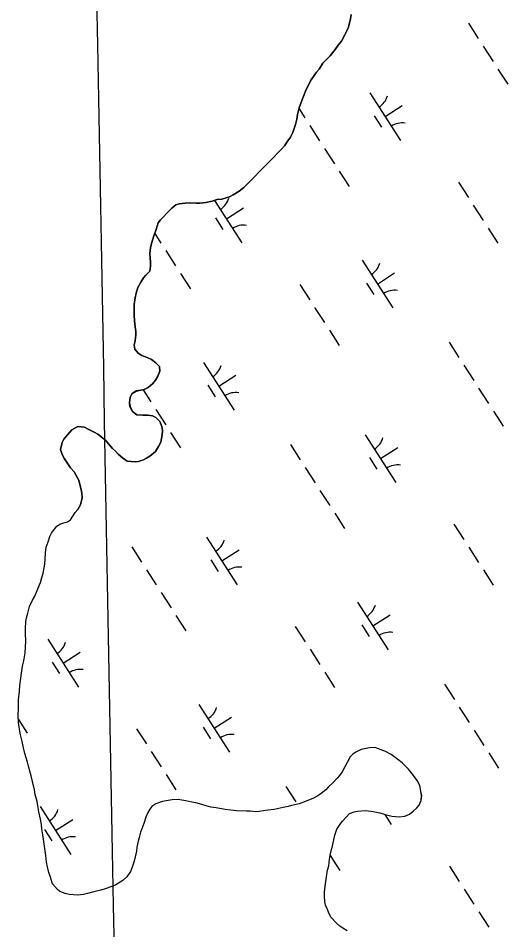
# Model space of a CAD drawing. Extents: x 3937982 to 3958556, y 219448 to 241894.
# Drawn here: x 3951285 to 3951717, y 232047 to 232850 of the extents above; entities that cross this region are included whole.
import ezdxf

# ---------------------------------------------------------------- set-up
doc = ezdxf.new("R2010")
doc.units = 0
for name, color, linetype in [('V-GRID-MAJR', 7, 'Continuous'), ('V-TOPO-SHOR', 7, 'Continuous'), ('V-WETL-SWMP', 7, 'Continuous')]:
    doc.layers.add(name, color=color, linetype=linetype)

msp = doc.modelspace()

# ---------------------------------------------------------------- linework, layer by layer
at = {"layer": 'V-GRID-MAJR'}
msp.add_spline([(3951546.997, 222374.883), (3951510.765, 224351.731), (3951399.696, 230411.652), (3951288.627, 236471.56), (3951286.871, 236567.353)], degree=3, dxfattribs=at)
at = {"layer": 'V-TOPO-SHOR'}
for points in [[(3951578.757, 232852.841), (3951578.304, 232849.159), (3951576.418, 232841.782), (3951574.978, 232838.577), (3951573.297, 232835.128), (3951570.165, 232829.453), (3951567.257, 232825.99), (3951564.601, 232822.039), (3951560.241, 232816.6), (3951557.085, 232813.378), (3951553.929, 232810.159), (3951550.548, 232804.973), (3951548.123, 232802.249), (3951546.192, 232799.288), (3951543.533, 232795.335), (3951540.646, 232789.91), (3951538.483, 232785.474), (3951536.572, 232780.303), (3951534.897, 232776.363), (3951532.992, 232770.702), (3951531.579, 232764.802), (3951530.885, 232760.87), (3951529.705, 232756.198), (3951527.325, 232749.061), (3951525.159, 232745.114), (3951522.986, 232741.659), (3951520.088, 232737.215), (3951517.417, 232734.489), (3951514.505, 232731.518), (3951509.893, 232726.809), (3951506.493, 232723.342)], [(3951506.493, 232723.342), (3951501.396, 232718.138), (3951497.754, 232714.423), (3951493.871, 232710.46), (3951488.045, 232704.515), (3951484.162, 232700.55), (3951480.025, 232697.32), (3951474.659, 232694.322), (3951471.489, 232692.573), (3951464.642, 232690.541), (3951460.722, 232690.011), (3951456.321, 232688.739), (3951450.693, 232687.457), (3951445.303, 232686.91), (3951442.114, 232686.879), (3951436.718, 232687.07), (3951432.55, 232686.781), (3951427.16, 232686.236), (3951424.225, 232685.47), (3951420.821, 232682.493), (3951416.934, 232678.773), (3951413.053, 232674.565), (3951410.868, 232672.335), (3951408.689, 232669.615), (3951407.032, 232663.712), (3951404.644, 232657.31), (3951402.977, 232652.389), (3951401.795, 232647.961), (3951401.359, 232642.563), (3951401.648, 232638.395), (3951401.926, 232635.208), (3951401.965, 232631.284), (3951401.273, 232627.109), (3951397.875, 232623.396), (3951395.692, 232621.165), (3951393.521, 232617.465), (3951390.873, 232612.533), (3951389.206, 232607.61), (3951388.266, 232603.675), (3951387.59, 232597.783), (3951387.388, 232593.611), (3951387.443, 232588.215), (3951387.738, 232583.314), (3951388.528, 232577.926), (3951389.059, 232574.008), (3951389.091, 232570.819), (3951388.405, 232565.906), (3951387.465, 232561.728), (3951387.992, 232558.3), (3951390.969, 232554.896), (3951394.181, 232552.721), (3951399.102, 232551.054), (3951402.801, 232549.131), (3951406.51, 232546.225), (3951409.729, 232543.069), (3951410.018, 232538.901), (3951408.343, 232534.715), (3951406.174, 232531.014), (3951403.997, 232528.049), (3951399.862, 232524.573), (3951396.446, 232522.822), (3951393.263, 232522.298), (3951389.347, 232521.524), (3951385.69, 232519.279), (3951384.006, 232516.072), (3951383.32, 232511.161), (3951383.847, 232507.733), (3951386.095, 232503.585), (3951389.804, 232500.679), (3951395.205, 232500.245), (3951399.618, 232500.29), (3951403.794, 232499.596), (3951406.508, 232498.152), (3951410.221, 232494.757), (3951411.984, 232490.36), (3951412.51, 232486.685), (3951412.304, 232483.005), (3951410.897, 232476.613), (3951408.973, 232472.671), (3951406.321, 232468.229), (3951401.459, 232464.01), (3951398.533, 232462.263), (3951395.602, 232461.006), (3951391.449, 232459.492), (3951388.262, 232459.216), (3951381.391, 232459.635), (3951377.191, 232462.781), (3951373.48, 232465.933), (3951370.999, 232468.606), (3951368.278, 232471.03), (3951364.802, 232474.918), (3951362.566, 232477.838), (3951359.598, 232480.261), (3951355.398, 232483.407), (3951352.189, 232485.338), (3951347.011, 232487.982), (3951343.806, 232489.665), (3951337.914, 232490.341), (3951332.546, 232487.345), (3951328.667, 232482.89), (3951325.517, 232479.179)], [(3951325.517, 232479.179), (3951324.076, 232476.22), (3951322.667, 232470.074), (3951324.182, 232465.677), (3951326.185, 232461.771), (3951329.173, 232457.389), (3951331.416, 232453.977), (3951334.639, 232450.329), (3951336.388, 232447.159), (3951338.885, 232443.016), (3951339.657, 232439.344), (3951340.929, 232434.943), (3951341.455, 232431.514), (3951341.742, 232427.349), (3951340.331, 232421.446), (3951337.92, 232417.252), (3951335.485, 232414.457)], [(3951294.66, 232190.145), (3951293.474, 232194.804), (3951291.304, 232202.376), (3951289.921, 232207.422), (3951288.731, 232213.052), (3951287.347, 232218.879), (3951286.749, 232221.983), (3951286.151, 232225.674), (3951285.549, 232229.754), (3951285.325, 232236.555), (3951285.497, 232241.802), (3951285.657, 232249.771), (3951286.403, 232257.354), (3951286.769, 232262.214), (3951287.519, 232268.825), (3951288.277, 232273.104), (3951289.223, 232279.327), (3951290.173, 232283.995), (3951291.31, 232290.997), (3951292.043, 232301.106), (3951291.623, 232308.294), (3951291.605, 232312.571), (3951292.164, 232318.403), (3951292.731, 232321.709), (3951293.685, 232325.989), (3951295.41, 232331.828), (3951297.91, 232337.474), (3951299.84, 232340.98), (3951302.725, 232347.405), (3951304.841, 232353.051), (3951305.797, 232356.164), (3951307.331, 232361.03), (3951308.284, 232365.892), (3951308.853, 232369.005), (3951309.222, 232373.476), (3951309.392, 232379.112), (3951309.955, 232383.974), (3951311.681, 232388.646), (3951313.217, 232393.317), (3951314.757, 232396.432), (3951317.27, 232399.942), (3951319.396, 232402.478), (3951322.11, 232404.239), (3951325.409, 232405.419), (3951328.708, 232406.406), (3951331.422, 232407.971), (3951335.485, 232414.457)], [(3951633.629, 232183.059), (3951629.33, 232188.482), (3951626.207, 232191.579), (3951623.669, 232194.094), (3951619.965, 232197.188), (3951614.115, 232201.438), (3951608.467, 232204.33), (3951604.377, 232206.06), (3951599.9, 232207.596), (3951595.044, 232207.379), (3951587.664, 232205.989), (3951583.01, 232203.635), (3951580.104, 232201.68), (3951577.976, 232199.339), (3951575.275, 232194.469), (3951573.153, 232190.766), (3951570.841, 232186.287), (3951568.525, 232182.973), (3951566.395, 232180.63), (3951563.303, 232177.12), (3951558.461, 232172.629), (3951556.333, 232170.482), (3951552.46, 232167.161), (3951549.362, 232165.01), (3951545.677, 232163.05), (3951539.081, 232160.302), (3951532.871, 232158.137), (3951526.076, 232156.554), (3951523.166, 232155.763), (3951518.894, 232154.772), (3951510.931, 232153.183), (3951505.299, 232152.382), (3951497.724, 232151.377), (3951494.42, 232151.17), (3951489.755, 232151.536), (3951486.451, 232151.717), (3951478.091, 232152.071), (3951472.844, 232152.435), (3951467.788, 232152.997), (3951459.813, 232154.516), (3951454.951, 232155.274), (3951450.865, 232156.423), (3951447.169, 232157.377), (3951441.916, 232158.909), (3951438.219, 232159.671), (3951432.968, 232160.816), (3951429.66, 232161.383), (3951426.355, 232161.758), (3951421.108, 232161.541), (3951417.612, 232161.137), (3951412.564, 232160.142), (3951406.547, 232158.174), (3951403.059, 232155.827), (3951401.32, 232153.294), (3951399.198, 232149.785), (3951397.853, 232146.476), (3951395.934, 232140.831), (3951394.203, 232136.16), (3951393.245, 232133.24), (3951391.905, 232128.376), (3951390.947, 232125.263), (3951389.999, 232119.817), (3951389.429, 232116.509), (3951388.287, 232111.453), (3951387.527, 232107.562), (3951385.798, 232102.307), (3951384.26, 232098.608), (3951380.977, 232093.93), (3951377.494, 232090.61), (3951371.29, 232086.891), (3951367.798, 232085.32), (3951361.978, 232083.352), (3951358.095, 232081.976), (3951352.078, 232080.59), (3951346.448, 232079.203), (3951342.952, 232078.412), (3951337.707, 232077.806), (3951330.125, 232078.357), (3951326.82, 232079.119), (3951322.146, 232080.85), (3951319.806, 232082.783), (3951315.511, 232087.622), (3951313.342, 232094.416), (3951312.357, 232097.52), (3951311.169, 232102.761), (3951310.375, 232106.646), (3951309.572, 232112.667), (3951308.37, 232120.825), (3951307.567, 232126.846), (3951306.967, 232130.731), (3951306.166, 232136.168), (3951305.955, 232139.859), (3951304.964, 232144.714), (3951303.575, 232151.121), (3951302.58, 232156.363), (3951301.982, 232160.054), (3951300.401, 232166.266), (3951299.604, 232170.54), (3951298.019, 232177.722), (3951296.829, 232182.77), (3951294.66, 232190.145)], [(3951575.14, 232046.181), (3951571.435, 232048.694), (3951568.707, 232050.431), (3951565.781, 232053.138), (3951561.097, 232057.978), (3951559.137, 232061.854), (3951557.763, 232064.959), (3951556.19, 232068.838), (3951555.594, 232071.947), (3951555.184, 232076.803), (3951555.362, 232080.303), (3951555.924, 232085.746), (3951556.489, 232089.636), (3951557.054, 232093.719), (3951558, 232099.747), (3951558.955, 232103.638), (3951559.706, 232109.472), (3951560.276, 232112.972), (3951561.42, 232117.836), (3951562.379, 232120.757), (3951563.522, 232126.397), (3951564.281, 232130.481), (3951566.2, 232135.931), (3951569.096, 232140.219), (3951571.222, 232142.949), (3951574.319, 232146.267), (3951577.413, 232149.585), (3951581.294, 232151.155), (3951584.401, 232151.751), (3951591.008, 232152.169), (3951596.257, 232151.608), (3951599.562, 232151.041), (3951604.037, 232150.086), (3951608.707, 232148.747), (3951614.544, 232147.217), (3951620.96, 232146.662), (3951626.205, 232147.268), (3951630.084, 232149.034), (3951633.375, 232151.77), (3951636.666, 232154.698), (3951638.599, 232157.039), (3951640.332, 232160.933), (3951640.895, 232165.405), (3951640.295, 232169.29), (3951639.304, 232174.339), (3951636.953, 232178.605), (3951633.629, 232183.059)]]:
    msp.add_lwpolyline(points, dxfattribs=at)
at = {"layer": 'V-WETL-SWMP'}
for p, q in [((3951682.156, 232845.31), (3951690.816, 232831.856)), ((3951695.146, 232825.13), (3951703.806, 232811.676)), ((3951708.136, 232804.949), (3951716.796, 232791.495)), ((3951595.164, 232784.056), (3951622.226, 232742.013)), ((3951608.695, 232763.035), (3951623.831, 232772.777)), ((3951532.821, 232769.989), (3951537.959, 232762.008)), ((3951598.96, 232763.904), (3951605.455, 232753.814)), ((3951542.289, 232755.281), (3951550.949, 232741.827)), ((3951555.279, 232735.1), (3951563.939, 232721.646)), ((3951568.269, 232714.919), (3951576.929, 232701.465)), ((3951673.427, 232705.361), (3951682.087, 232691.907)), ((3951458.327, 232689.319), (3951482.359, 232651.984)), ((3951686.417, 232685.18), (3951695.077, 232671.726)), ((3951468.828, 232673.005), (3951483.964, 232682.748)), ((3951459.093, 232673.875), (3951465.588, 232663.784)), ((3951405.704, 232660.152), (3951411.082, 232651.797)), ((3951699.407, 232664.999), (3951708.067, 232651.545)), ((3951415.412, 232645.071), (3951424.072, 232631.617)), ((3951588.426, 232636.728), (3951615.488, 232594.685)), ((3951428.402, 232624.89), (3951437.062, 232611.436)), ((3951601.957, 232615.707), (3951617.093, 232625.449)), ((3951533.56, 232615.331), (3951542.22, 232601.877)), ((3951592.222, 232616.576), (3951598.717, 232606.486)), ((3951546.55, 232595.151), (3951555.21, 232581.697)), ((3951559.54, 232574.97), (3951568.2, 232561.516)), ((3951665.127, 232564.443), (3951673.787, 232550.989)), ((3951448.559, 232546.699), (3951475.621, 232504.656)), ((3951678.117, 232544.262), (3951686.777, 232530.809)), ((3951462.09, 232525.677), (3951477.226, 232535.42)), ((3951395.4, 232522.65), (3951402.353, 232511.848)), ((3951452.355, 232526.546), (3951458.85, 232516.456)), ((3951691.107, 232524.082), (3951699.767, 232510.628)), ((3951406.683, 232505.121), (3951415.343, 232491.667)), ((3951704.097, 232503.901), (3951712.757, 232490.447)), ((3951419.673, 232484.94), (3951428.333, 232471.486)), ((3951591.125, 232483.009), (3951618.187, 232440.965)), ((3951525.26, 232474.414), (3951533.92, 232460.96)), ((3951604.656, 232461.987), (3951619.791, 232471.729)), ((3951594.921, 232462.856), (3951601.416, 232452.766)), ((3951538.25, 232454.233), (3951546.91, 232440.779)), ((3951551.24, 232434.052), (3951559.899, 232420.598)), ((3951335.702, 232414.706), (3951335.754, 232414.626)), ((3951564.229, 232413.872), (3951572.889, 232400.418)), ((3951669.388, 232404.313), (3951678.048, 232390.859)), ((3951451.257, 232392.979), (3951478.32, 232350.936)), ((3951385.392, 232384.384), (3951394.052, 232370.93)), ((3951464.789, 232371.958), (3951479.924, 232381.7)), ((3951682.378, 232384.132), (3951691.038, 232370.678)), ((3951455.053, 232372.827), (3951461.548, 232362.736)), ((3951398.382, 232364.203), (3951407.042, 232350.75)), ((3951695.368, 232363.952), (3951704.028, 232350.498)), ((3951411.372, 232344.023), (3951420.032, 232330.569)), ((3951584.387, 232335.681), (3951611.449, 232293.637)), ((3951424.362, 232323.842), (3951433.022, 232310.388)), ((3951597.918, 232314.659), (3951613.053, 232324.401)), ((3951529.521, 232314.283), (3951538.181, 232300.83)), ((3951588.183, 232315.528), (3951594.678, 232305.438)), ((3951311.39, 232302.95), (3951338.453, 232260.906)), ((3951324.921, 232281.928), (3951340.057, 232291.67)), ((3951542.511, 232294.103), (3951551.17, 232280.649)), ((3951315.186, 232282.797), (3951321.681, 232272.707)), ((3951555.5, 232273.922), (3951564.16, 232260.468)), ((3951661.088, 232263.395), (3951669.748, 232249.942)), ((3951444.519, 232245.651), (3951471.582, 232203.608)), ((3951674.077, 232243.215), (3951682.737, 232229.761)), ((3951458.051, 232224.629), (3951473.186, 232234.372)), ((3951285.465, 232232.305), (3951293.155, 232220.359)), ((3951448.315, 232225.499), (3951454.81, 232215.408)), ((3951389.653, 232224.254), (3951398.313, 232210.8)), ((3951687.067, 232223.034), (3951695.727, 232209.58)), ((3951402.643, 232204.073), (3951411.303, 232190.619)), ((3951700.057, 232202.853), (3951708.717, 232189.399)), ((3951415.633, 232183.893), (3951424.293, 232170.439)), ((3951521.22, 232173.366), (3951529.88, 232159.912)), ((3951304.652, 232155.622), (3951331.714, 232113.578)), ((3951608.409, 232148.832), (3951614.148, 232139.918)), ((3951318.183, 232134.6), (3951333.319, 232144.342)), ((3951308.448, 232135.469), (3951314.943, 232125.379)), ((3951560.239, 232112.748), (3951568.85, 232099.37)), ((3951665.349, 232103.265), (3951674.008, 232089.811)), ((3951678.338, 232083.084), (3951686.998, 232069.631)), ((3951691.328, 232062.904), (3951699.988, 232049.45))]:
    msp.add_line(p, q, dxfattribs=at)
for points in [[(3951388.266, 232603.676), (3951389.207, 232607.61), (3951390.874, 232612.532), (3951393.522, 232617.465), (3951395.692, 232621.166), (3951397.876, 232623.395), (3951401.272, 232627.109), (3951401.966, 232631.285), (3951401.926, 232635.209), (3951401.648, 232638.395), (3951401.36, 232642.562), (3951401.796, 232647.962), (3951402.977, 232652.389), (3951404.644, 232657.311), (3951407.032, 232663.712), (3951408.689, 232669.615), (3951410.868, 232672.335), (3951413.053, 232674.565), (3951416.934, 232678.774), (3951420.821, 232682.492), (3951424.224, 232685.47), (3951427.16, 232686.236), (3951432.55, 232686.781), (3951436.717, 232687.069), (3951442.114, 232686.879), (3951445.303, 232686.911), (3951450.693, 232687.456), (3951456.321, 232688.74), (3951460.723, 232690.011), (3951464.642, 232690.541), (3951471.489, 232692.573), (3951474.659, 232694.322), (3951480.025, 232697.32), (3951484.161, 232700.55), (3951488.045, 232704.514), (3951493.871, 232710.46), (3951497.755, 232714.423), (3951501.396, 232718.139), (3951506.494, 232723.342), (3951509.892, 232726.81), (3951514.505, 232731.517), (3951517.418, 232734.49), (3951520.088, 232737.215), (3951522.986, 232741.659), (3951525.158, 232745.115), (3951527.325, 232749.061), (3951529.705, 232756.198), (3951530.884, 232760.87), (3951531.58, 232764.802), (3951532.992, 232770.702), (3951534.896, 232776.363), (3951536.573, 232780.304), (3951538.483, 232785.474), (3951540.645, 232789.911), (3951543.533, 232795.336), (3951546.191, 232799.287), (3951548.123, 232802.25), (3951550.548, 232804.973), (3951553.929, 232810.158), (3951557.084, 232813.378), (3951560.24, 232816.599), (3951564.6, 232822.039), (3951567.257, 232825.99), (3951570.165, 232829.454), (3951573.296, 232835.127), (3951574.978, 232838.577), (3951576.417, 232841.781), (3951578.304, 232849.158), (3951578.757, 232852.841)], [(3951293.685, 232325.989), (3951295.409, 232331.827), (3951297.911, 232337.474), (3951299.839, 232340.98), (3951302.726, 232347.406), (3951304.84, 232353.051), (3951305.798, 232356.165), (3951307.332, 232361.03), (3951308.283, 232365.893), (3951308.852, 232369.005), (3951309.222, 232373.476), (3951309.392, 232379.113), (3951309.954, 232383.974), (3951311.682, 232388.646), (3951313.217, 232393.317), (3951314.758, 232396.433), (3951317.27, 232399.942), (3951319.396, 232402.478), (3951322.11, 232404.239), (3951325.408, 232405.419), (3951328.708, 232406.405), (3951331.422, 232407.971), (3951335.485, 232414.457), (3951337.92, 232417.253), (3951340.33, 232421.447), (3951341.741, 232427.348), (3951341.454, 232431.514), (3951340.928, 232434.943), (3951339.657, 232439.344), (3951338.884, 232443.016), (3951336.389, 232447.16), (3951334.64, 232450.33), (3951331.415, 232453.977), (3951329.173, 232457.388), (3951326.185, 232461.772), (3951324.183, 232465.676), (3951322.667, 232470.075), (3951324.076, 232476.221), (3951325.517, 232479.179), (3951328.668, 232482.89), (3951332.547, 232487.344), (3951337.913, 232490.342), (3951343.806, 232489.666), (3951347.011, 232487.982), (3951352.189, 232485.337), (3951355.397, 232483.407), (3951359.598, 232480.261), (3951362.566, 232477.839), (3951364.803, 232474.918), (3951368.277, 232471.03), (3951370.999, 232468.605), (3951373.479, 232465.932), (3951377.19, 232462.781), (3951381.392, 232459.635), (3951388.263, 232459.215), (3951391.449, 232459.492), (3951395.603, 232461.006), (3951398.533, 232462.262), (3951401.459, 232464.009), (3951406.321, 232468.228), (3951408.974, 232472.67), (3951410.896, 232476.613), (3951412.303, 232483.005), (3951412.511, 232486.686), (3951411.983, 232490.359), (3951410.221, 232494.756), (3951406.508, 232498.152), (3951403.795, 232499.596), (3951399.618, 232500.29), (3951395.204, 232500.245), (3951389.804, 232500.68), (3951386.095, 232503.586), (3951383.846, 232507.732), (3951383.32, 232511.161), (3951384.006, 232516.073), (3951385.69, 232519.279), (3951389.347, 232521.523), (3951393.263, 232522.299), (3951396.446, 232522.822), (3951399.862, 232524.573), (3951403.996, 232528.049), (3951406.173, 232531.014), (3951408.343, 232534.716), (3951410.018, 232538.902), (3951409.73, 232543.069), (3951406.509, 232546.224), (3951402.801, 232549.13), (3951399.102, 232551.054), (3951394.18, 232552.721), (3951390.969, 232554.896), (3951387.992, 232558.299), (3951387.466, 232561.728), (3951388.405, 232565.907), (3951389.091, 232570.819), (3951389.058, 232574.007), (3951388.528, 232577.926), (3951387.737, 232583.314), (3951387.442, 232588.216), (3951387.387, 232593.612), (3951387.59, 232597.783), (3951388.266, 232603.676)], [(3951545.677, 232163.051), (3951539.081, 232160.301), (3951532.872, 232158.137), (3951526.076, 232156.553), (3951523.165, 232155.763), (3951518.893, 232154.772), (3951510.932, 232153.183), (3951505.299, 232152.382), (3951497.724, 232151.377), (3951494.421, 232151.169), (3951489.755, 232151.537), (3951486.451, 232151.717), (3951478.092, 232152.07), (3951472.844, 232152.436), (3951467.788, 232152.997), (3951459.813, 232154.517), (3951454.952, 232155.274), (3951450.865, 232156.422), (3951447.169, 232157.378), (3951441.915, 232158.91), (3951438.219, 232159.671), (3951432.967, 232160.815), (3951429.66, 232161.383), (3951426.355, 232161.758), (3951421.108, 232161.541), (3951417.612, 232161.137), (3951412.563, 232160.143), (3951406.547, 232158.174), (3951403.059, 232155.827), (3951401.321, 232153.293), (3951399.198, 232149.785), (3951397.852, 232146.476), (3951395.933, 232140.831), (3951394.204, 232136.16), (3951393.245, 232133.24), (3951391.906, 232128.376), (3951390.947, 232125.262), (3951389.999, 232119.816), (3951389.43, 232116.51), (3951388.286, 232111.452), (3951387.526, 232107.562), (3951385.799, 232102.307), (3951384.26, 232098.608), (3951380.977, 232093.93), (3951377.493, 232090.611), (3951371.29, 232086.891), (3951367.799, 232085.321), (3951361.977, 232083.353), (3951358.096, 232081.976), (3951352.077, 232080.589), (3951346.447, 232079.204), (3951342.952, 232078.412), (3951337.708, 232077.806), (3951330.126, 232078.357), (3951326.819, 232079.12), (3951322.147, 232080.849), (3951319.806, 232082.782), (3951315.51, 232087.622), (3951313.343, 232094.415), (3951312.357, 232097.52), (3951311.169, 232102.762), (3951310.375, 232106.646), (3951309.571, 232112.667), (3951308.37, 232120.824), (3951307.566, 232126.845), (3951306.967, 232130.73), (3951306.166, 232136.168), (3951305.955, 232139.859), (3951304.963, 232144.714), (3951303.575, 232151.121), (3951302.58, 232156.364), (3951301.981, 232160.054), (3951300.4, 232166.266), (3951299.604, 232170.539), (3951298.018, 232177.722), (3951296.83, 232182.77), (3951294.66, 232190.146), (3951293.474, 232194.805), (3951291.304, 232202.375), (3951289.922, 232207.422), (3951288.731, 232213.053), (3951287.346, 232218.878), (3951286.749, 232221.984), (3951286.15, 232225.674), (3951285.549, 232229.753), (3951285.326, 232236.554), (3951285.497, 232241.802), (3951285.657, 232249.771), (3951286.402, 232257.354), (3951286.77, 232262.214), (3951287.518, 232268.825), (3951288.277, 232273.104), (3951289.222, 232279.327), (3951290.174, 232283.995), (3951291.31, 232290.997), (3951292.043, 232301.106), (3951291.623, 232308.295), (3951291.605, 232312.57), (3951292.163, 232318.403), (3951292.732, 232321.709), (3951293.685, 232325.989)], [(3951575.14, 232046.182), (3951571.436, 232048.693), (3951568.708, 232050.43), (3951565.781, 232053.138), (3951561.096, 232057.977), (3951559.136, 232061.855), (3951557.762, 232064.959), (3951556.19, 232068.839), (3951555.594, 232071.946), (3951555.184, 232076.803), (3951555.363, 232080.302), (3951555.923, 232085.746), (3951556.489, 232089.635), (3951557.054, 232093.719), (3951558, 232099.747), (3951558.955, 232103.638), (3951559.707, 232109.472), (3951560.275, 232112.973), (3951561.42, 232117.836), (3951562.379, 232120.756), (3951563.521, 232126.397), (3951564.281, 232130.481), (3951566.201, 232135.931), (3951569.097, 232140.219), (3951571.223, 232142.949), (3951574.318, 232146.266), (3951577.414, 232149.584), (3951581.294, 232151.155), (3951584.401, 232151.752), (3951591.007, 232152.169), (3951596.256, 232151.609), (3951599.563, 232151.04), (3951604.037, 232150.087), (3951608.707, 232148.747), (3951614.544, 232147.218), (3951620.959, 232146.662), (3951626.204, 232147.268), (3951630.083, 232149.034), (3951633.375, 232151.769), (3951636.667, 232154.698), (3951638.6, 232157.039), (3951640.332, 232160.933), (3951640.896, 232165.406), (3951640.296, 232169.29), (3951639.303, 232174.339), (3951636.952, 232178.604), (3951633.629, 232183.06), (3951629.33, 232188.483), (3951626.207, 232191.579), (3951623.67, 232194.094), (3951619.964, 232197.188), (3951614.115, 232201.438), (3951608.467, 232204.329), (3951604.378, 232206.06), (3951599.901, 232207.596), (3951595.044, 232207.38), (3951587.664, 232205.988), (3951583.01, 232203.636), (3951580.104, 232201.68), (3951577.976, 232199.338), (3951575.276, 232194.468), (3951573.154, 232190.766), (3951570.842, 232186.287), (3951568.524, 232182.973), (3951566.396, 232180.631), (3951563.302, 232177.12), (3951558.462, 232172.629), (3951556.334, 232170.482), (3951552.461, 232167.161), (3951549.361, 232165.01), (3951545.677, 232163.051)]]:
    msp.add_lwpolyline(points, dxfattribs=at)
for centre, start, end in [((3951593.945, 232786.389), 301.99668, 343.540338), ((3951623.845, 232739.937), 81.996677, 123.540335), ((3951454.078, 232696.36), 301.99668, 343.540338), ((3951483.978, 232649.908), 81.996677, 123.540335), ((3951587.207, 232639.061), 301.99668, 343.540338), ((3951617.107, 232592.609), 81.996677, 123.540335), ((3951447.34, 232549.032), 301.99668, 343.540338), ((3951477.24, 232502.58), 81.996677, 123.540335), ((3951589.906, 232485.341), 301.99668, 343.540338), ((3951619.806, 232438.89), 81.996677, 123.540335), ((3951450.038, 232395.312), 301.99668, 343.540338), ((3951479.938, 232348.86), 81.996677, 123.540335), ((3951583.167, 232338.013), 301.99668, 343.540338), ((3951613.068, 232291.562), 81.996677, 123.540335), ((3951310.171, 232305.282), 301.99668, 343.540338), ((3951340.071, 232258.831), 81.996677, 123.540335), ((3951443.3, 232247.984), 301.99668, 343.540338), ((3951473.2, 232201.532), 81.996677, 123.540335), ((3951303.433, 232157.954), 301.99668, 343.540338), ((3951333.333, 232111.503), 81.996677, 123.540335)]:
    msp.add_arc(centre, 17.623, start, end, dxfattribs=at)

doc.saveas('drawing.dxf')
